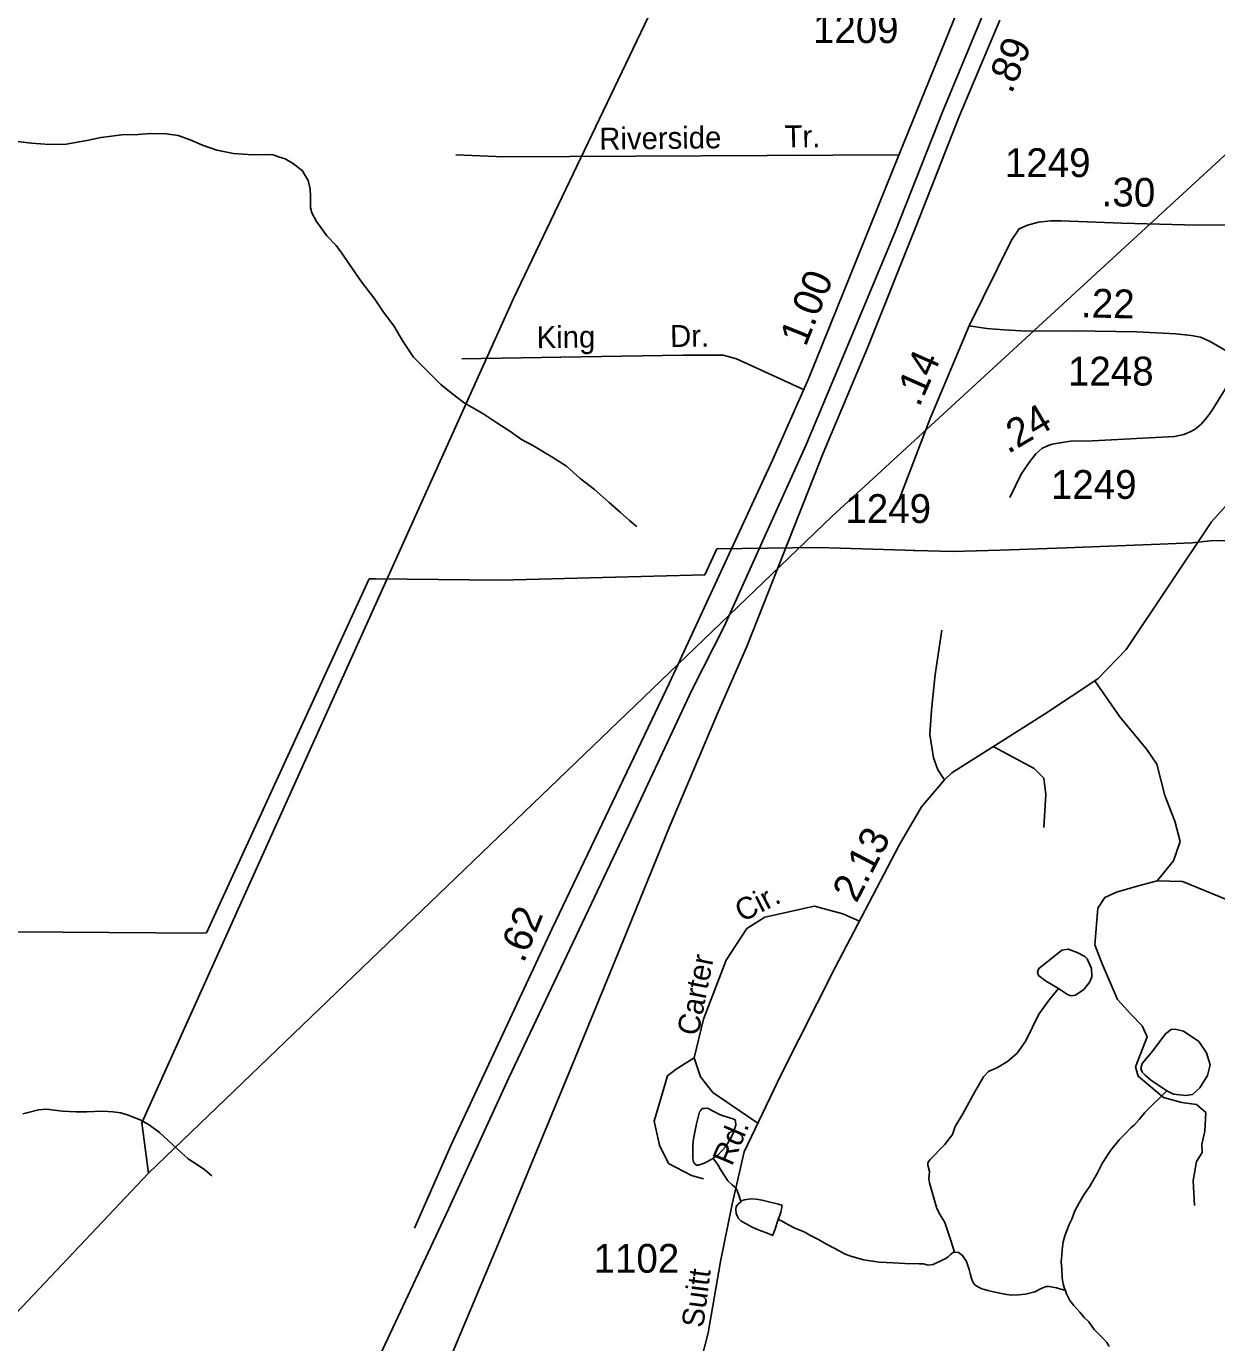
# Model space of a CAD drawing. Extents: x 2056842 to 2160602, y 826753 to 1016856.
# Drawn here: x 2070045 to 2075210, y 855154 to 860868 of the extents above; entities that cross this region are included whole.
import ezdxf

# ---------------------------------------------------------------- set-up
doc = ezdxf.new("R2010")
doc.units = 0
for name, color, linetype in [('Exist Boundary Political City Limit New', 7, 'Continuous'), ('Exist Hydrographic Creek Single Shore', 7, 'Continuous'), ('Exist Hydrographic Misc Water Feature', 7, 'Continuous'), ('Exist Road Non-System Type 51', 7, 'Continuous'), ('Exist Road Non-System Type 51 Label', 7, 'Continuous'), ('Exist Road Primary Interstate Divided Center Attributed', 7, 'Continuous'), ('Exist Road Primary Interstate Mileage Hundredths English Label', 7, 'Continuous'), ('Exist Road Primary US Mileage Hundredths English Label', 7, 'Continuous'), ('Exist Road Primary US Service Attributed', 7, 'Continuous'), ('Exist Road Secondary Mileage Hundredths English Label', 7, 'Continuous'), ('Exist Road Secondary Type 51 Attributed', 7, 'Continuous'), ('Exist Road Secondary Type 51 Label', 7, 'Continuous'), ('Exist Road Secondary Type 51 Number Label', 7, 'Continuous'), ('Exist Utilities Gas Line', 7, 'Continuous'), ('Exist Utilities Telephone Line', 7, 'Continuous'), ('Map Preparation Boundary City Limit Buffer Line', 7, 'Continuous')]:
    doc.layers.add(name, color=color, linetype=linetype)

msp = doc.modelspace()

# ---------------------------------------------------------------- linework, layer by layer
at = {"layer": 'Exist Boundary Political City Limit New'}
msp.add_lwpolyline([(2075601.8, 858637.2), (2075182, 858634.1), (2075103.9, 858625.7), (2075000, 858621.5), (2074595.6, 858605.3), (2074557.2, 858604.1), (2074270.2, 858594.9), (2074065.9, 858588.4), (2073902, 858592.2), (2073893.9, 858592.6), (2073858, 858593.8), (2073578.6, 858603.1), (2073478.2, 858606.4), (2073041.1, 858599.8), (2072989.4, 858487.8), (2072104, 858464.1), (2071560.8, 858469.2), (2071532.5, 858469.4), (2070826.4, 856933.2), (2070806.6, 856932.3), (2070000, 856937.9)], dxfattribs=at)
at = {"layer": 'Exist Hydrographic Creek Single Shore'}
for points in [[(2072694.3, 858697.6), (2072690.4, 858699.4), (2072662.2, 858723.6), (2072622.4, 858759.7), (2072574, 858801.4), (2072510.2, 858857), (2072448.1, 858904.9), (2072388.2, 858959.1), (2072330, 858996.7), (2072245.7, 859046.8), (2072193.6, 859074.6), (2072143.6, 859110.6), (2072086, 859146.5), (2072029.8, 859184.3), (2071995.7, 859204.5), (2071945.3, 859234), (2071895.5, 859272), (2071843.4, 859314), (2071787.4, 859369.9), (2071725.5, 859431.7), (2071679.3, 859501.5), (2071638.9, 859567.7), (2071594.9, 859627.5), (2071556.5, 859683.3), (2071498.7, 859759.4), (2071444.3, 859839.1), (2071414.2, 859883), (2071388.6, 859916.9), (2071348.4, 859959.1), (2071304.3, 860021), (2071283.8, 860059), (2071278.1, 860080.9), (2071278.1, 860128.9), (2071276, 860162.8), (2071267.6, 860199), (2071241.8, 860242.7), (2071199.9, 860274.6), (2071167.5, 860292.5), (2071139.4, 860302.4), (2071115.6, 860310.1), (2071081.6, 860312.4), (2071027.9, 860310.5), (2070943.8, 860316.3), (2070871.6, 860330.1), (2070809.5, 860352.1), (2070755.8, 860376.1), (2070703.5, 860393.7), (2070651.6, 860401.6), (2070583.5, 860403.4), (2070529.8, 860399.4), (2070459.7, 860397.4), (2070369.3, 860385.1), (2070307.3, 860373), (2070217.5, 860357), (2070145.8, 860355), (2070067.6, 860360.7), (2070005.7, 860368.5)], [(2070849.7, 855878.6), (2070819.6, 855904.6), (2070788, 855926.5), (2070747.6, 855952.1), (2070717.4, 855978.1), (2070677.5, 856016.3), (2070623.3, 856066.3), (2070577.6, 856100), (2070539.2, 856122), (2070487.2, 856141.7), (2070455.4, 856151.8), (2070419.5, 856155.6), (2070377.3, 856159.6), (2070339.5, 856157.6), (2070307.3, 856155.6), (2070259.1, 856155.6), (2070201.1, 856159.1), (2070131.6, 856167.2), (2070097.2, 856165.1), (2070053.1, 856153.1), (2070029.1, 856147)]]:
    msp.add_lwpolyline(points, dxfattribs=at)
at = {"layer": 'Exist Hydrographic Misc Water Feature'}
for points in [[(2074524.6, 856691.3), (2074468, 856724.2), (2074437.7, 856747.9), (2074432.4, 856762.4), (2074439, 856778.3), (2074471.9, 856804.6), (2074539.1, 856857.4), (2074565.5, 856862.6), (2074605, 856848.1), (2074637.9, 856831), (2074648.5, 856820.5), (2074666.9, 856778.3), (2074668.2, 856742.7), (2074660.3, 856720.3), (2074634, 856687.3), (2074597.1, 856662.3), (2074578.6, 856659.6), (2074562.8, 856664.9), (2074524.6, 856691.3)], [(2074524.6, 856691.3), (2074485.1, 856643.8), (2074439, 856580.5), (2074382.3, 856463.7), (2074344.1, 856411), (2074303.3, 856374.1), (2074259.8, 856349), (2074220.3, 856330.6), (2074197.9, 856308.2), (2074161, 856242.3), (2074108.3, 856147.3), (2074075.1, 856092.2), (2074063.3, 856058), (2074029, 856012.4), (2073965.8, 855947.8), (2073956.5, 855934.6), (2073956.5, 855924), (2073964.4, 855896.4), (2073961.8, 855864.7), (2073964.4, 855847.6), (2073996.1, 855736.8), (2074010.6, 855709.2), (2074030.3, 855676.2), (2074055.3, 855601.5), (2074072.7, 855546.7)], [(2074993.9, 856246.9), (2074923.6, 856295.4), (2074899.8, 856315.2), (2074886.7, 856328.3), (2074881.4, 856344.2), (2074886.7, 856365.3), (2074934.1, 856420.6), (2074988.1, 856494.4), (2075013.1, 856512.9), (2075030.3, 856514.2), (2075065.8, 856506.3), (2075133, 856461.5), (2075166, 856412.7), (2075181.8, 856360), (2075171.2, 856313.8), (2075137, 856259.8), (2075105.4, 856230.8), (2075076.4, 856226.8), (2075022.4, 856233.4), (2074993.9, 856246.9)], [(2074993.9, 856246.9), (2074898.2, 856152.4), (2074874.7, 856122.3), (2074852.3, 856098.5), (2074838.4, 856086), (2074812.9, 856060.3), (2074786.9, 856034.2), (2074751, 855990.1), (2074714.9, 855933.9), (2074691.6, 855887.6), (2074659.6, 855833.6), (2074633.7, 855795.7), (2074611.6, 855757.6), (2074595.6, 855725.6), (2074582.1, 855689.5), (2074569.8, 855667.4), (2074559.9, 855641.3), (2074552.1, 855617.4), (2074543.9, 855591.4), (2074540.4, 855557.5), (2074538.6, 855533.4), (2074536.3, 855505.3), (2074538.8, 855473.3), (2074540.4, 855435.3), (2074544.7, 855409.5), (2074548.8, 855393.5), (2074552.7, 855383.6)], [(2073023.2, 855954.3), (2073019.6, 855950.4), (2072997.2, 855938.4), (2072983.5, 855932.4), (2072961.3, 855924.4), (2072953.1, 855924.4), (2072947.4, 855928.5), (2072939.4, 855938.2), (2072937.3, 855954.3), (2072937.5, 856006.3), (2072939, 856028.3), (2072941.2, 856046.3), (2072945.3, 856068.4), (2072952.9, 856104.5), (2072961.1, 856138.2), (2072966.7, 856156.4), (2072971.2, 856162.3), (2072974.7, 856168.2), (2072978.8, 856170.4), (2072987, 856170.4), (2072995, 856172.4), (2073005.2, 856170.5), (2073013.2, 856164.4), (2073037, 856152.6), (2073053.2, 856144.5), (2073073.1, 856136.6), (2073082.9, 856134.7), (2073093, 856130.8), (2073098.9, 856128.6), (2073107.1, 856126.6), (2073117.2, 856122.6), (2073121.1, 856120.8), (2073122.9, 856114.5), (2073123.3, 856098.6), (2073118.8, 856084.7), (2073113.3, 856066.5), (2073103.2, 856044.4), (2073095.4, 856030.6), (2073079.2, 856004.6), (2073063.4, 855986.4), (2073043.5, 855966.6), (2073023.2, 855954.3)], [(2073023.2, 855954.3), (2073037, 855938.4), (2073047.4, 855924.7), (2073055.4, 855908.4), (2073067.3, 855890.4), (2073079.2, 855872.8), (2073089.3, 855856.6), (2073107.5, 855838.9), (2073117.8, 855830.8), (2073125.8, 855822.7), (2073129.5, 855814.8), (2073137.9, 855790.5), (2073143.4, 855770.9), (2073145.9, 855764.9)], [(2073307.9, 855689.2), (2073301.9, 855671), (2073293.7, 855647.1), (2073285.7, 855625.2), (2073283.9, 855619), (2073256.2, 855630.9), (2073232, 855639), (2073217.6, 855644.9), (2073193.9, 855655), (2073181.5, 855662.9), (2073166, 855671), (2073145.9, 855682.9), (2073136, 855692.5), (2073129.9, 855704.8), (2073125.6, 855714.8), (2073123.9, 855732.5), (2073125.6, 855744.8), (2073133.6, 855754.6), (2073145.9, 855764.9)], [(2073145.9, 855764.9), (2073151.6, 855770.9), (2073161.5, 855774.7), (2073187.7, 855778.8), (2073211.7, 855776.8), (2073237.7, 855772.9), (2073261.7, 855766.8), (2073309.5, 855755.1), (2073323.7, 855750.9), (2073323.9, 855741.1), (2073319.5, 855721.1), (2073313.6, 855703), (2073307.9, 855689.2)], [(2073307.9, 855689.2), (2073321.8, 855683), (2073349.7, 855667), (2073379.8, 855651.1), (2073419.6, 855635.3), (2073447.9, 855619.2), (2073482, 855601.5), (2073513.7, 855583.3), (2073556, 855561.5), (2073598, 855537.7), (2073622.2, 855529.5), (2073678.2, 855513.7), (2073746.3, 855503.8), (2073806.3, 855500), (2073857.8, 855498.3), (2073919.9, 855496.2), (2073937.8, 855496.3)], [(2073937.8, 855496.3), (2073958.3, 855490.8), (2073980.4, 855493.9), (2074022.3, 855513.1), (2074034.4, 855519.8), (2074044.6, 855527.2), (2074054.5, 855535.4), (2074068.6, 855546.2), (2074072.7, 855546.7)], [(2074072.7, 855546.7), (2074089.6, 855544.8), (2074108, 855532.9), (2074125.2, 855506.5), (2074136.5, 855472.2), (2074140.8, 855454.2), (2074146.9, 855432.1), (2074150.8, 855420.2), (2074154.5, 855412.3), (2074162.5, 855404.2), (2074176.7, 855394.3), (2074191, 855388.1), (2074203.1, 855384.2), (2074216.9, 855380.5), (2074255, 855372.3), (2074290.7, 855364.5), (2074319, 855360.6), (2074351, 855361), (2074380.9, 855365), (2074420.9, 855375.2), (2074448.6, 855389.2), (2074470.9, 855397.2), (2074484.9, 855397.1), (2074499, 855395.4), (2074514.8, 855391.3), (2074534.7, 855385.5), (2074544.5, 855383.6), (2074552.7, 855383.6)], [(2074552.7, 855383.6), (2074559.1, 855365.6), (2074572.6, 855337.5), (2074591.1, 855315.7), (2074617.1, 855285.8), (2074635.2, 855263.5), (2074655.3, 855243.8), (2074679.2, 855211.8), (2074703.2, 855185.9), (2074719.4, 855170), (2074733.8, 855154), (2074743.4, 855138)]]:
    msp.add_lwpolyline(points, dxfattribs=at)
at = {"layer": 'Exist Road Non-System Type 51'}
for points in [[(2071909.2, 860310.8), (2072116.2, 860302.5), (2073831.8, 860311.1)], [(2071934.1, 859424.5), (2072364.5, 859432.8), (2072894.3, 859441.1), (2073068.1, 859441.1), (2073126, 859424.5), (2073420.3, 859290.6)], [(2074029, 857596.8), (2074000.5, 857640), (2073981.5, 857692.6), (2073965.1, 857794.6), (2073972.4, 857900), (2073989.2, 858054.6), (2074017.3, 858246.4)], [(2074682.1, 858027.5), (2074790.9, 857870.3), (2074907.2, 857729), (2074950.8, 857664.6), (2074986.1, 857529.5), (2075028.7, 857418.3), (2075051.6, 857328.9), (2075022.5, 857245.8), (2074951.9, 857158.5)], [(2074240.4, 857741.7), (2074419.1, 857645.9), (2074460.7, 857604.3), (2074469, 857533.6), (2074460.7, 857390.2)], [(2074951.9, 857158.5), (2074865.7, 857135.5), (2074776.4, 857109.6), (2074724.4, 857086.7), (2074694.3, 857039.9), (2074681.9, 856880.9), (2074713, 856797.8), (2074779.5, 856644), (2074837.6, 856579.6), (2074887.5, 856529.7), (2074908.3, 856481.9), (2074881.3, 856411.2), (2074858.4, 856350.9), (2074869.8, 856310.4), (2074979.9, 856218.9), (2075058.8, 856196.1), (2075123.2, 856187.8), (2075162.7, 856152.4), (2075158.5, 856071.4), (2075146.1, 856015.3), (2075148.2, 855979.9), (2075123.2, 855940.4), (2075108.7, 855857.3), (2075114.9, 855749.2)], [(2074951.9, 857158.5), (2075062, 857155.3), (2075253, 857078.4), (2075359, 857032.7), (2075464.9, 856870.5), (2075508.5, 856756.2), (2075535.5, 856712.6)], [(2073659.8, 856983.5), (2073588.3, 857016.1), (2073465.8, 857049.4), (2073249.8, 857001.5), (2073170.8, 856951.7), (2073081.5, 856814.5), (2072983.9, 856558.8), (2072942.4, 856390.5)], [(2072942.4, 856390.5), (2072864.5, 856341.6), (2072827.1, 856312.5), (2072768.9, 856115.1), (2072791.8, 856011.2), (2072831.3, 855932.2), (2072931, 855880.2), (2072982.9, 855865.7)], [(2072942.4, 856390.5), (2072970.4, 856308.4), (2073024.4, 856239.8), (2073142.8, 856158.7), (2073219.7, 856107.5)]]:
    msp.add_lwpolyline(points, dxfattribs=at)
at = {"layer": 'Exist Road Primary Interstate Divided Center Attributed'}
for points in [[(2074216.7, 860970.1), (2074021.5, 860500.2), (2073815.4, 859976.4), (2073622, 859511.9), (2073427.7, 859049.2), (2073236.9, 858626.2), (2073074.9, 858266.1), (2072932.8, 857987.1), (2072657.5, 857398.4), (2072403.7, 856861.9), (2072139.2, 856303.8), (2071877.4, 855733.1), (2071579.6, 855101.2), (2071273.6, 854409.9), (2071085.6, 853904), (2070902.9, 853421.6), (2070686.1, 852841.9), (2070467.5, 852262.2), (2070294.7, 851822.9), (2070133.7, 851371), (2069899.7, 850739.1), (2069637, 850017.2), (2069432.9, 849467.8)], [(2069680.8, 849743), (2069779.1, 849984.8), (2070052.7, 850634.7), (2070292, 851232.4), (2070483.7, 851707.7), (2070694.2, 852193.8), (2070934.4, 852778.9), (2071174.7, 853363.9), (2071371.7, 853832), (2071631.7, 854462.1), (2071899.9, 855124.6), (2072109.5, 855623.3), (2072403.7, 856334.4), (2072634.1, 856897.9), (2072835.6, 857393), (2073048, 857895.2), (2073172.1, 858176.1), (2073332.3, 858582.9), (2073503.2, 859015), (2073695.8, 859472.3), (2073907.2, 860005.2), (2074093.5, 860476.8), (2074268.9, 860894.5)]]:
    msp.add_lwpolyline(points, dxfattribs=at)
at = {"layer": 'Exist Road Primary US Service Attributed'}
msp.add_lwpolyline([(2074324.2, 863555.3), (2074293.7, 863519.2), (2074272.9, 863482.9), (2074276.4, 863453.5), (2074293.7, 863413.8), (2074331.6, 863348.2), (2074393.8, 863222), (2074441.3, 863085.6), (2074500.9, 862805.7), (2074557, 862512), (2074570.8, 862368.6), (2074567.3, 862266.6), (2074546.6, 862135.3), (2074524.2, 862016.1), (2074421.7, 861761.1), (2074280.4, 861418.1), (2073837, 860323.8), (2073439.2, 859337.6), (2073283.5, 858984.3), (2072835.9, 858018.9), (2072326, 856951.6), (2071888.8, 856013.2), (2071729.9, 855650.5)], dxfattribs=at)
at = {"layer": 'Exist Road Secondary Type 51 Attributed'}
for points in [[(2075467.4, 859877), (2075448.4, 859915.1), (2075422.2, 859944.6), (2075401.1, 859961.5), (2075373.2, 859976.7), (2075331.8, 859995.3), (2075305.6, 860003.9), (2075269.9, 860006.7), (2075125.1, 860005.3), (2074798.8, 860013.9), (2074535.3, 860024.1), (2074491.4, 860024.1), (2074436.5, 860018.1), (2074390, 860004.6), (2074353, 859989), (2074320, 859940), (2074136.6, 859568.6)], [(2074136.6, 859568.6), (2073966.8, 859165.6), (2073832.5, 858814.9)], [(2075324.6, 859417.4), (2075181.5, 859500.8), (2075140.7, 859518.3), (2075099.9, 859526.1), (2075033.6, 859534), (2074863.4, 859541.6), (2074594, 859546.7), (2074386.6, 859545.5), (2074287.5, 859551.3), (2074248.7, 859553.2), (2074213.7, 859557.1), (2074136.6, 859568.6)], [(2075324.6, 859417.4), (2075216.9, 859244.7), (2075194.3, 859205.8), (2075177.9, 859183.2), (2075160.3, 859161.8), (2075142.6, 859141.1), (2075117.3, 859119.1), (2075096.1, 859108.1), (2075068.3, 859096.3), (2075026.9, 859087), (2074672.1, 859069.3), (2074576.2, 859067.6), (2074530.6, 859060.8), (2074497, 859054.5), (2074476.5, 859047.5), (2074452, 859034.9), (2074425.6, 859012.3), (2074400.1, 858979.7), (2074361.3, 858923.9), (2074312.3, 858823.4)], [(2072871.8, 854681.8), (2073003.7, 855196.2), (2073057.7, 855505.9), (2073107.6, 855755.3), (2073160.5, 855982.9), (2073318.4, 856315.4), (2073555.2, 856783), (2073832.4, 857314.1), (2073930, 857480.3), (2074029, 857596.8), (2074060.9, 857627.9), (2074462.8, 857882.5), (2074695.4, 858036.3), (2074817.9, 858163.1), (2075188.7, 858717), (2075277.3, 858817.5), (2075419.2, 859024.5), (2075546.8, 859210.4), (2075582.3, 859267)]]:
    msp.add_lwpolyline(points, dxfattribs=at)
at = {"layer": 'Exist Utilities Gas Line'}
for points in [[(2070574.6, 855889.8), (2070545.5, 856108), (2072159.2, 859686.7), (2074107.2, 863759.9), (2074797.7, 864589.1), (2076476.7, 867993.2), (2076593, 868342.3), (2077450.7, 869156.9), (2077436.2, 869811.6)], [(2063216.6, 847084.7), (2065392.1, 849881.8), (2068277.7, 853460.4), (2070574.6, 855889.8)]]:
    msp.add_lwpolyline(points, dxfattribs=at)
at = {"layer": 'Exist Utilities Telephone Line'}
msp.add_lwpolyline([(2070574.6, 855889.8), (2073540.2, 858741.1), (2079471.4, 864196.3), (2082575.1, 867047.6), (2086740, 870917.2), (2087764.9, 872677.4), (2089015.1, 875921.4), (2089705.6, 877143.4), (2092053.4, 881391.2), (2094430.2, 885697.2), (2096843.4, 888330.3), (2097766.5, 889363.1), (2100637.6, 891101.5), (2103123.5, 892599.9), (2104820.7, 893625.5), (2107244.8, 895109.3), (2108287.8, 895378.4), (2108625.8, 895633), (2109723.4, 896782.2), (2110232.2, 897204.1), (2110707.5, 898076.3)], dxfattribs=at)
at = {"layer": 'Map Preparation Boundary City Limit Buffer Line'}
msp.add_lwpolyline([(2075601.8, 858637.2), (2075182, 858634.1), (2075103.9, 858625.7), (2075000, 858621.5), (2074595.6, 858605.3), (2074557.2, 858604.1), (2074270.2, 858594.9), (2074065.9, 858588.4), (2073902, 858592.2), (2073893.9, 858592.6), (2073858, 858593.8), (2073578.6, 858603.1), (2073478.2, 858606.4), (2073041.1, 858599.8), (2072989.4, 858487.8), (2072104, 858464.1), (2071560.8, 858469.2), (2071532.5, 858469.4), (2070826.4, 856933.2), (2070806.6, 856932.3), (2070000, 856937.9)], dxfattribs=at)

# ---------------------------------------------------------------- texts
at = {"layer": 'Exist Road Non-System Type 51 Label'}
for s, rotation, p in [('Riverside', 0.7168, (2072531.7, 860332.5)), ('Tr.', 0.3567, (2073335.5, 860342.8)), ('King', 0.5862, (2072259.9, 859471)), ('Dr.', 0.5862, (2072838.8, 859476.2)), ('Cir.', 27.0859, (2073150.7, 856977.6)), ('Carter', 78.8898, (2072960.8, 856482.4))]:
    msp.add_text(s, height=95, rotation=rotation, dxfattribs=at).set_placement(p)
at = {"layer": 'Exist Road Primary Interstate Mileage Hundredths English Label'}
msp.add_text('.89', height=125, rotation=67.4356, dxfattribs=at).set_placement((2074320.5, 860572))
at = {"layer": 'Exist Road Primary US Mileage Hundredths English Label'}
for s, p in [('1.00', (2073426.9, 859474.1)), ('.62', (2072202.9, 856798.4))]:
    msp.add_text(s, height=125, rotation=68.0356, dxfattribs=at).set_placement(p)
at = {"layer": 'Exist Road Secondary Mileage Hundredths English Label'}
for s, rotation, p in [('.30', 359.2502, (2074711, 860087.5)), ('.22', 358.5481, (2074620.6, 859605.6)), ('.14', 66.1137, (2073919.5, 859211.6)), ('.24', 30.6519, (2074304.9, 859010.2)), ('2.13', 62.429, (2073647.4, 857058.8))]:
    msp.add_text(s, height=125, rotation=rotation, dxfattribs=at).set_placement(p)
at = {"layer": 'Exist Road Secondary Type 51 Label'}
for s, rotation, p in [('Rd.', 66.9475, (2073106.7, 855917)), ('Suitt', 82.5063, (2072982.2, 855215.9))]:
    msp.add_text(s, height=95, rotation=rotation, dxfattribs=at).set_placement(p)
at = {"layer": 'Exist Road Secondary Type 51 Number Label'}
for s, p in [('1209', (2073458.4, 860795.8)), ('1249', (2074291.3, 860214)), ('1248', (2074565, 859309)), ('1249', (2074491.1, 858817)), ('1249', (2073599.1, 858712.4)), ('1102', (2072506.4, 855457.5))]:
    msp.add_text(s, height=125, dxfattribs=at).set_placement(p)

doc.saveas('drawing.dxf')
